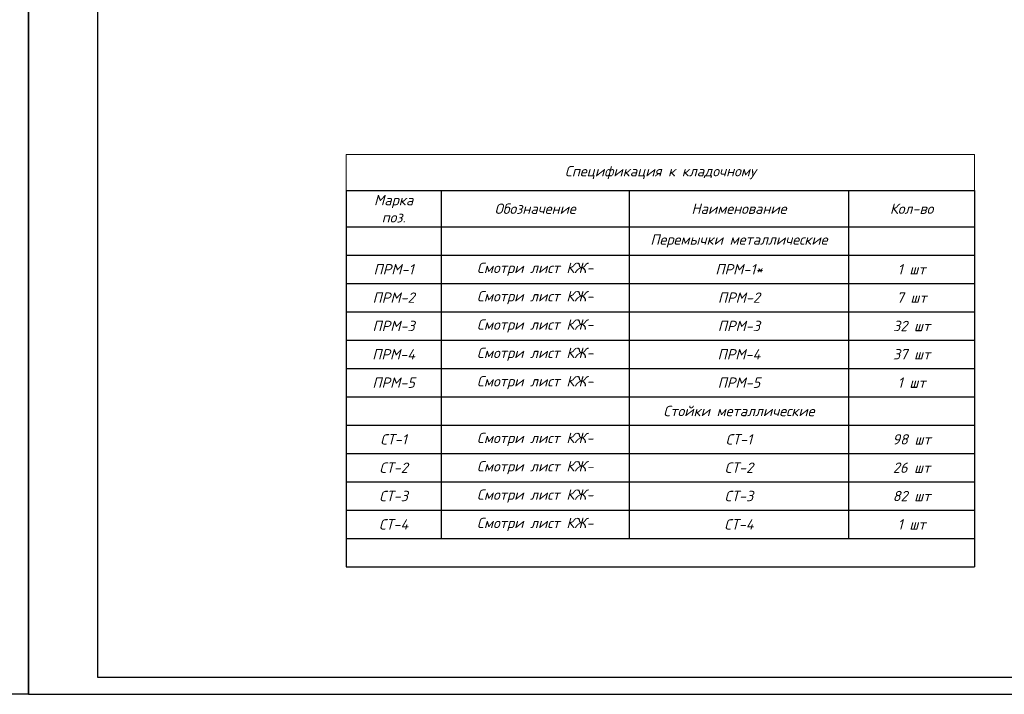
# Model space of a CAD drawing. Header units: millimetres. Extents: x -33345 to 4712671, y -3392 to 121473.
# Tile 281 of 656: x 1521087 to 1549571, y 44501 to 64013. Entities that reach past the tile are written whole.
import ezdxf

# ---------------------------------------------------------------- set-up
doc = ezdxf.new("R2010")
doc.units = ezdxf.units.MM
doc.layers.add('0.25', color=7, linetype='Continuous', lineweight=25)
doc.layers.add('_линия', color=7, linetype='Continuous')
doc.styles.add('ISO', font='isocpeui.ttf')
doc.styles.add('ISOCPEUR', font='isocpeui.ttf', dxfattribs={"height": 300})

# ---------------------------------------------------------------- blocks, each defined once
blk = doc.blocks.new('*U282')
at = {"layer": '0.25', "color": 5, "linetype": 'Continuous', "lineweight": 25, "ltscale": 100}
blk.add_lwpolyline([(-72619, 0), (0, 0), (0, 42000), (-72619, 42000), (-72619, 0)], dxfattribs=at)
at = {"layer": '0.25', "color": 7, "linetype": 'Continuous', "lineweight": 30, "ltscale": 100}
blk.add_lwpolyline([(-70619, 500), (-500, 500), (-500, 41500), (-70619, 41500), (-70619, 500)], dxfattribs=at)
blk = doc.blocks.new('awertgre')
at = {"ltscale": 20}
blk.add_lwpolyline([(-49481172, 24226618), (-49439172, 24226618), (-49439172, 24196918), (-49481172, 24196918)], close=True, dxfattribs=at)
blk = doc.blocks.new('*T1194')
at = {"color": 0, "transparency": 16777216}
for p, q in [((0, -1045), (18180, -1045)), ((0, -1045), (0, -11926)), ((2745, -1045), (2745, -11107)), ((8190, -1045), (8190, -11107)), ((14535, -1045), (14535, -11107)), ((18180, -1045), (18180, -11926)), ((0, -2089), (18180, -2089)), ((0, -2909), (18180, -2909)), ((0, -3729), (18180, -3729)), ((0, -4549), (18180, -4549)), ((0, -5368), (18180, -5368)), ((0, -6188), (18180, -6188)), ((2745, -7008), (8190, -7008)), ((14535, -7008), (18180, -7008)), ((0, -7828), (18180, -7828)), ((0, -8647), (18180, -8647)), ((0, -9467), (18180, -9467)), ((0, -10287), (18180, -10287)), ((0, -11107), (18180, -11107)), ((0, -11926), (18180, -11926))]:
    blk.add_line(p, q, dxfattribs=at)
at = {"color": 0, "linetype": 'ByBlock', "lineweight": -2, "transparency": 16777216}
for p, q in [((0, -7008), (2745, -7008)), ((8190, -7008), (14535, -7008))]:
    blk.add_line(p, q, dxfattribs=at)
at = {"layer": 'Defpoints', "color": 8, "linetype": 'ByBlock', "lineweight": 0, "transparency": 16777216}
for p, q in [((0, 0), (18180, 0)), ((0, 0), (0, -1045)), ((18180, 0), (18180, -1045))]:
    blk.add_line(p, q, dxfattribs=at)
at = {"transparency": 16777216, "char_height": 300, "attachment_point": 5, "style": 'ISOCPEUR'}
for s, insert, width in [('Спецификация к кладочному ', (9090, -522), 18177.45), ('Марка\\Pпоз.', (1373, -1567), 2742.34), ('Обозначение', (5468, -1567), 5442.34), ('Кол-во', (16358, -1567), 3642.34), ('{\\C5;Перемычки металлические}', (11363, -2499), 6342.34), ('ПРМ-1', (1373, -3319), 2742.34), ('Смотри лист КЖ-', (5468, -3319), 5442.34), ('ПРМ-1*', (11363, -3319), 6342.34), ('1 шт', (16358, -3319), 3642.34), ('ПРМ-2', (1373, -4139), 2742.34), ('Смотри лист КЖ-', (5468, -4139), 5442.34), ('ПРМ-2', (11363, -4139), 6342.34), ('7 шт', (16358, -4139), 3642.34), ('ПРМ-3', (1373, -4959), 2742.34), ('Смотри лист КЖ-', (5468, -4959), 5442.34), ('ПРМ-3', (11363, -4959), 6342.34), ('32 шт', (16358, -4959), 3642.34), ('ПРМ-4', (1373, -5778), 2742.34), ('Смотри лист КЖ-', (5468, -5778), 5442.34), ('ПРМ-4', (11363, -5778), 6342.34), ('37 шт', (16358, -5778), 3642.34), ('ПРМ-5', (1373, -6598), 2742.34), ('Смотри лист КЖ-', (5468, -6598), 5442.34), ('ПРМ-5', (11363, -6598), 6342.34), ('1 шт', (16358, -6598), 3642.34), ('{\\C5;Стойки металлические}', (11363, -7418), 6342.34), ('СТ-1', (1373, -8238), 2742.34), ('Смотри лист КЖ-', (5468, -8238), 5442.34), ('СТ-1', (11363, -8238), 6342.34), ('98 шт', (16358, -8238), 3642.34), ('СТ-2', (1373, -9057), 2742.34), ('Смотри лист КЖ-', (5468, -9057), 5442.34), ('СТ-2', (11363, -9057), 6342.34), ('26 шт', (16358, -9057), 3642.34), ('СТ-3', (1373, -9877), 2742.34), ('Смотри лист КЖ-', (5468, -9877), 5442.34), ('СТ-3', (11363, -9877), 6342.34), ('82 шт', (16358, -9877), 3642.34), ('СТ-4', (1373, -10697), 2742.34), ('Смотри лист КЖ-', (5468, -10697), 5442.34), ('СТ-4', (11363, -10697), 6342.34), ('1 шт', (16358, -10697), 3642.34)]:
    blk.add_mtext(s, dxfattribs=dict(at, insert=insert, width=width))
at = {"color": 0, "transparency": 16777216, "insert": (11363, -1567), "char_height": 300, "width": 6342.34, "attachment_point": 5, "style": 'ISOCPEUR'}
blk.add_mtext('{\\fISOCPEUR|b0|i1|c204|p34;\\C256;Наименование}', dxfattribs=at)

msp = doc.modelspace()

# ---------------------------------------------------------------- block references
msp.add_blockref('*T1194', (1530531.067, 60112.964))
at = {"layer": '0.25', "ltscale": 100, "transparency": 33554687}
msp.add_blockref('*U282', (1593956.032, 44501.326), dxfattribs=at)
at = {"layer": '_линия', "color": 18, "true_color": 0x000000}
msp.add_blockref('awertgre', (50960508.78, -24152417.108, -1359241.5), dxfattribs=at)

# ---------------------------------------------------------------- texts
at = {"insert": (351439.431, 62275.551), "char_height": 500, "width": 9875.6458, "attachment_point": 1, "style": 'ISO'}
msp.add_mtext('\\pi4343.31532;{\\LА-А\\P\\pi0;Армирование приямка. M 1:20}', dxfattribs=at)

doc.saveas('drawing.dxf')
